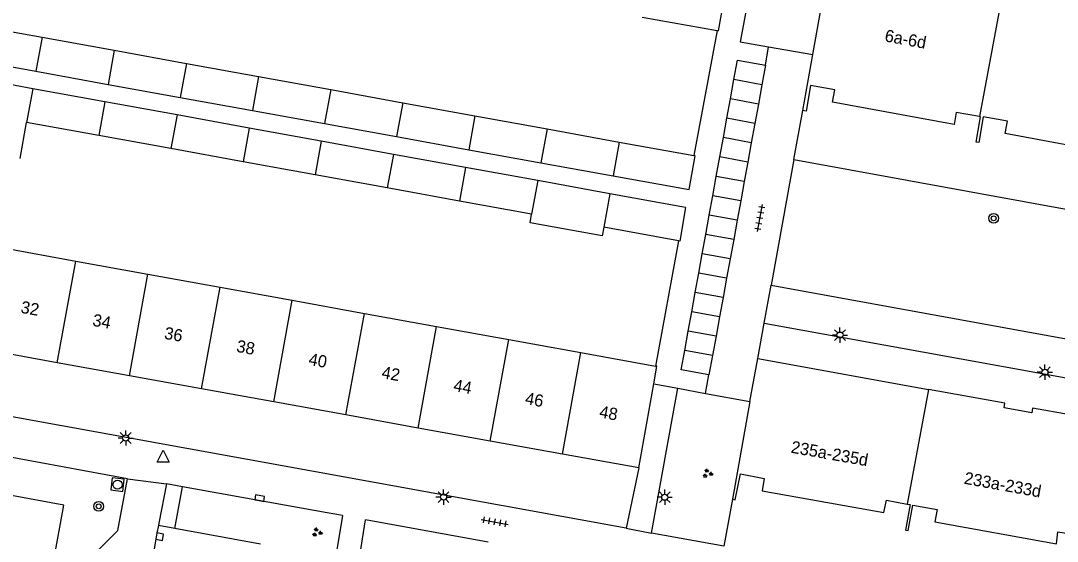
# Model space of a CAD drawing. Extents: x 132999 to 136000, y 398499 to 400501.
# Drawn here: x 133430.9 to 133516, y 400374.7 to 400417.5 of the extents above; entities that cross this region are included whole.
import ezdxf

# ---------------------------------------------------------------- set-up
doc = ezdxf.new("R2010")
doc.units = 0
for name, color, linetype in [('gg-afsc-erfafscheiding', 7, 'Continuous'), ('gg-afsc-muur', 7, 'Continuous'), ('gg-anno-huisnummerreeks BGT', 7, 'Continuous'), ('gg-bbg-bijgebouw', 7, 'Continuous'), ('gg-bbg-gedigitaliseerde bebouwing', 7, 'Continuous'), ('gg-bbg-gedigitaliseerde bijgebouw', 7, 'Continuous'), ('gg-bbg-hoofdgebouw', 7, 'Continuous'), ('gg-bbg-tussenscheiding', 7, 'Continuous'), ('gg-knt-verharding', 7, 'Continuous'), ('gt-grn-groengrens', 7, 'Continuous'), ('gt-grn-vlakafsluiter', 7, 'Continuous'), ('gt-grn-weggrens', 7, 'Continuous'), ('gt-symb-boom', 7, 'Continuous'), ('gt-symb-groenvak', 7, 'Continuous'), ('gt-symb-kolk', 7, 'Continuous'), ('gt-symb-lichtmast', 7, 'Continuous'), ('gt-symb-rioolschacht', 7, 'Continuous'), ('gt-symb-tegel verharding', 7, 'Continuous'), ('gt-symb-waterafsluiter', 7, 'Continuous')]:
    doc.layers.add(name, color=color, linetype=linetype)

# ---------------------------------------------------------------- blocks, each defined once
blk = doc.blocks.new('gt0-LMAST')
at = {"layer": 'gt-symb-lichtmast'}
for p, q in [((-0.182, 0.173), (-0.447, 0.438)), ((-0.005, 0.246), (-0.005, 0.621)), ((0.172, 0.173), (0.437, 0.438)), ((-0.255, -0.004), (-0.63, -0.004)), ((-0.182, -0.181), (-0.447, -0.446)), ((-0.005, -0.254), (-0.005, -0.629)), ((0.437, -0.446), (0.172, -0.181)), ((0.245, -0.004), (0.62, -0.004))]:
    blk.add_line(p, q, dxfattribs=at)
blk.add_circle((-0.005, -0.004), 0.25, dxfattribs=at)
blk = doc.blocks.new('gt0-BOOM')
at = {"layer": 'gt-symb-boom'}
for radius in [0.4, 0.2]:
    blk.add_circle((0, 0), radius, dxfattribs=at)
blk = doc.blocks.new('gt0-TEG1')
at = {"layer": 'gt-symb-tegel verharding'}
for p, q in [((-1.125, 0), (1.125, 0)), ((-0.9, -0.25), (-0.9, 0.25)), ((-0.45, -0.25), (-0.45, 0.25)), ((0, -0.25), (0, 0.25)), ((0.45, -0.25), (0.45, 0.25)), ((0.9, -0.25), (0.9, 0.25))]:
    blk.add_line(p, q, dxfattribs=at)
blk = doc.blocks.new('gt0-GRVAK')
at = {"layer": 'gt-symb-groenvak'}
for p, q in [((-0.11, 0.189), (-0.228, 0.24)), ((-0.182, 0.153), (0.088, 0.153)), ((-0.091, 0.211), (-0.156, 0.322)), ((-0.047, 0.214), (-0.047, 0.393)), ((-0.004, 0.211), (0.061, 0.322)), ((0.015, 0.189), (0.133, 0.24)), ((0.262, -0.052), (0.197, 0.059)), ((0.305, -0.049), (0.305, 0.13)), ((0.349, -0.052), (0.414, 0.059)), ((-0.245, -0.228), (-0.363, -0.177)), ((-0.318, -0.264), (-0.047, -0.264)), ((-0.226, -0.206), (-0.291, -0.095)), ((-0.183, -0.203), (-0.183, -0.024)), ((-0.139, -0.206), (-0.074, -0.095)), ((-0.12, -0.228), (-0.002, -0.177)), ((0.243, -0.074), (0.125, -0.023)), ((0.17, -0.11), (0.441, -0.11)), ((0.368, -0.074), (0.486, -0.023))]:
    blk.add_line(p, q, dxfattribs=at)
blk = doc.blocks.new('gt0-KOLK')
at = {"layer": 'gt-symb-kolk'}
blk.add_lwpolyline([(0, 0), (0.375, 0), (0.375, 0.4), (-0.375, 0.4), (-0.375, 0), (0, 0)], dxfattribs=at)
blk = doc.blocks.new('gt0-RS')
at = {"layer": 'gt-symb-rioolschacht'}
blk.add_lwpolyline([(-0.5, -0.5), (0.5, -0.5), (0.5, 0.5), (-0.5, 0.5)], close=True, dxfattribs=at)
blk.add_circle((0, 0), 0.375, dxfattribs=at)
blk = doc.blocks.new('gt0-WAFSL')
at = {"layer": 'gt-symb-waterafsluiter'}
for p, q in [((-0.5, -0.333), (0, 0.667)), ((0, 0.667), (0.5, -0.333)), ((0.5, -0.333), (-0.5, -0.333))]:
    blk.add_line(p, q, dxfattribs=at)

msp = doc.modelspace()

# ---------------------------------------------------------------- linework, layer by layer
at = {"layer": 'gg-afsc-erfafscheiding'}
for p, q in [((133494.37, 400406.076), (133495.1, 400410.11)), ((133494.37, 400406.076), (133523.04, 400400.846)), ((133441.989, 400374.885), (133441.447, 400371.752))]:
    msp.add_line(p, q, dxfattribs=at)
at = {"layer": 'gg-afsc-muur'}
for p, q in [((133488.061, 400416.668), (133486.161, 400406.408)), ((133484.901, 400399.407), (133483.021, 400389.117)), ((133442.2, 400376.009), (133442.08, 400375.413)), ((133443.558, 400375.761), (133442.2, 400376.009)), ((133442.08, 400375.413), (133441.989, 400374.885)), ((133450.573, 400374.48), (133443.558, 400375.761))]:
    msp.add_line(p, q, dxfattribs=at)
msp.add_lwpolyline([(133441.989, 400374.885), (133442.525, 400374.785), (133442.625, 400375.319), (133442.08, 400375.413)], dxfattribs=at)
at = {"layer": 'gg-bbg-bijgebouw'}
for p, q in [((133426.848, 400417.182), (133432.652, 400416.128)), ((133432.652, 400416.128), (133438.575, 400415.052)), ((133438.575, 400415.052), (133444.498, 400413.976)), ((133426.24, 400414.4), (133432.142, 400413.33)), ((133432.142, 400413.33), (133438.065, 400412.256)), ((133444.498, 400413.976), (133450.421, 400412.9)), ((133492.03, 400413.82), (133491.741, 400412.231)), ((133431.882, 400411.903), (133425.982, 400412.978)), ((133450.421, 400412.9), (133456.344, 400411.824)), ((133489.154, 400411.06), (133489.442, 400412.649)), ((133437.804, 400410.824), (133431.882, 400411.903)), ((133438.065, 400412.256), (133443.989, 400411.182)), ((133456.344, 400411.824), (133462.267, 400410.748)), ((133491.741, 400412.231), (133491.451, 400410.641)), ((133443.727, 400409.746), (133437.804, 400410.824)), ((133443.989, 400411.182), (133449.912, 400410.109)), ((133462.267, 400410.748), (133468.189, 400409.673)), ((133488.866, 400409.47), (133489.154, 400411.06)), ((133449.912, 400410.109), (133455.836, 400409.035)), ((133491.451, 400410.641), (133491.162, 400409.052)), ((133449.649, 400408.667), (133443.727, 400409.746)), ((133455.836, 400409.035), (133461.759, 400407.961)), ((133468.189, 400409.673), (133474.111, 400408.597)), ((133488.578, 400407.88), (133488.866, 400409.47)), ((133491.162, 400409.052), (133490.873, 400407.463)), ((133455.572, 400407.588), (133449.649, 400408.667)), ((133474.111, 400408.597), (133480.034, 400407.521)), ((133461.495, 400406.509), (133455.572, 400407.588)), ((133461.759, 400407.961), (133467.683, 400406.887)), ((133480.034, 400407.521), (133486.161, 400406.408)), ((133488.29, 400406.291), (133488.578, 400407.88)), ((133490.873, 400407.463), (133490.583, 400405.873)), ((133467.418, 400405.43), (133461.495, 400406.509)), ((133467.683, 400406.887), (133473.605, 400405.813)), ((133473.605, 400405.813), (133479.529, 400404.74)), ((133488.001, 400404.701), (133488.29, 400406.291)), ((133490.583, 400405.873), (133490.294, 400404.284)), ((133473.339, 400404.352), (133467.418, 400405.43)), ((133479.261, 400403.273), (133473.339, 400404.352)), ((133479.529, 400404.74), (133485.76, 400403.61)), ((133487.713, 400403.111), (133488.001, 400404.701)), ((133490.294, 400404.284), (133490.004, 400402.694)), ((133485.48, 400402.14), (133479.261, 400403.273)), ((133487.425, 400401.522), (133487.713, 400403.111)), ((133490.004, 400402.694), (133489.715, 400401.105)), ((133487.137, 400399.932), (133487.425, 400401.522)), ((133489.715, 400401.105), (133489.426, 400399.516)), ((133486.849, 400398.343), (133487.137, 400399.932)), ((133489.426, 400399.516), (133489.136, 400397.926)), ((133486.561, 400396.753), (133486.849, 400398.343)), ((133489.136, 400397.926), (133488.847, 400396.337)), ((133486.273, 400395.163), (133486.561, 400396.753)), ((133488.847, 400396.337), (133488.558, 400394.748)), ((133485.985, 400393.574), (133486.273, 400395.163)), ((133488.558, 400394.748), (133488.268, 400393.158)), ((133485.697, 400391.984), (133485.985, 400393.574)), ((133488.268, 400393.158), (133487.979, 400391.569)), ((133485.409, 400390.395), (133485.697, 400391.984)), ((133487.979, 400391.569), (133487.689, 400389.979)), ((133487.689, 400389.979), (133487.4, 400388.39))]:
    msp.add_line(p, q, dxfattribs=at)
for points in [[(133489.442, 400412.649), (133489.73, 400414.24), (133492.03, 400413.82)], [(133485.76, 400403.61), (133486.26, 400406.39), (133486.161, 400406.408)], [(133485.48, 400402.14), (133485, 400399.39), (133484.901, 400399.407)], [(133487.4, 400388.39), (133485.12, 400388.8), (133485.409, 400390.395)]]:
    msp.add_lwpolyline(points, dxfattribs=at)
at = {"layer": 'gg-bbg-gedigitaliseerde bebouwing'}
for p, q in [((133481.9, 400417.787), (133488.061, 400416.668)), ((133429.493, 400398.816), (133435.418, 400397.742)), ((133435.418, 400397.742), (133441.342, 400396.669)), ((133441.342, 400396.669), (133447.267, 400395.595)), ((133447.267, 400395.595), (133453.192, 400394.522)), ((133453.192, 400394.522), (133459.117, 400393.448)), ((133459.117, 400393.448), (133465.042, 400392.375)), ((133465.042, 400392.375), (133470.966, 400391.301)), ((133470.966, 400391.301), (133476.891, 400390.228)), ((133476.891, 400390.228), (133483.021, 400389.117))]:
    msp.add_line(p, q, dxfattribs=at)
at = {"layer": 'gg-bbg-gedigitaliseerde bijgebouw'}
for p, q in [((133430.844, 400406.178), (133431.375, 400409.131)), ((133437.299, 400408.055), (133431.375, 400409.131)), ((133443.222, 400406.979), (133437.299, 400408.055)), ((133449.146, 400405.902), (133443.222, 400406.979)), ((133455.069, 400404.826), (133449.146, 400405.902)), ((133460.993, 400403.75), (133455.069, 400404.826)), ((133466.916, 400402.674), (133460.993, 400403.75)), ((133472.839, 400401.598), (133466.916, 400402.674)), ((133484.901, 400399.407), (133478.762, 400400.522))]:
    msp.add_line(p, q, dxfattribs=at)
msp.add_lwpolyline([(133478.762, 400400.522), (133478.632, 400399.808), (133472.709, 400400.883), (133472.839, 400401.598)], dxfattribs=at)
at = {"layer": 'gg-bbg-hoofdgebouw'}
for p, q in [((133489.65, 400424.99), (133488.16, 400416.65)), ((133488.061, 400416.668), (133488.16, 400416.65)), ((133495.1, 400410.11), (133495.925, 400414.715)), ((133433.897, 400389.391), (133427.972, 400390.463)), ((133490.766, 400386.207), (133491.4, 400389.73)), ((133491.4, 400389.73), (133505.411, 400387.193)), ((133439.822, 400388.318), (133433.897, 400389.391)), ((133445.747, 400387.246), (133439.822, 400388.318)), ((133451.672, 400386.173), (133445.747, 400387.246)), ((133481.63, 400380.75), (133482.86, 400387.645)), ((133457.597, 400385.101), (133451.672, 400386.173)), ((133490.766, 400386.207), (133489.32, 400378.18)), ((133463.522, 400384.028), (133457.597, 400385.101)), ((133469.447, 400382.955), (133463.522, 400384.028)), ((133475.372, 400381.883), (133469.447, 400382.955)), ((133481.63, 400380.75), (133475.372, 400381.883))]:
    msp.add_line(p, q, dxfattribs=at)
for points in [[(133495.925, 400414.715), (133497.16, 400421.61), (133497.206, 400421.602)], [(133509.617, 400409.612), (133507.7, 400409.94), (133507.53, 400408.97), (133497.54, 400410.79), (133497.72, 400411.81), (133495.73, 400412.17), (133495.37, 400410.06), (133495.1, 400410.11)], [(133523.77, 400404.88), (133523.49, 400404.93), (133523.88, 400407.03), (133521.91, 400407.4), (133521.71, 400406.36), (133511.71, 400408.21), (133511.9, 400409.22), (133509.9, 400409.59), (133509.55, 400407.47), (133509.34, 400407.5), (133509.69, 400409.6), (133509.617, 400409.612)], [(133482.86, 400387.645), (133483.12, 400389.1), (133483.021, 400389.117)], [(133520.15, 400384.56), (133513.96, 400385.67), (133513.89, 400385.28), (133511.62, 400385.68), (133511.69, 400386.06), (133505.411, 400387.193)], [(133489.32, 400378.18), (133489.56, 400378.14), (133489.98, 400380.26), (133491.94, 400379.88), (133491.76, 400378.87), (133501.75, 400377.08), (133501.96, 400378.09), (133503.672, 400377.783)], [(133503.672, 400377.783), (133503.91, 400377.74), (133503.54, 400375.65), (133503.75, 400375.62), (133504.13, 400377.7), (133506.12, 400377.34), (133505.93, 400376.33), (133515.93, 400374.51), (133516.05, 400375.51), (133518.11, 400375.17), (133517.73, 400373.09), (133517.99, 400373.04)]]:
    msp.add_lwpolyline(points, dxfattribs=at)
at = {"layer": 'gg-bbg-tussenscheiding'}
for p, q in [((133511.355, 400419.014), (133509.617, 400409.612)), ((133432.652, 400416.128), (133432.142, 400413.33)), ((133438.575, 400415.052), (133438.065, 400412.256)), ((133444.498, 400413.976), (133443.989, 400411.182)), ((133450.421, 400412.9), (133449.912, 400410.109)), ((133491.741, 400412.231), (133489.442, 400412.649)), ((133431.882, 400411.903), (133431.375, 400409.131)), ((133456.344, 400411.824), (133455.836, 400409.035)), ((133437.804, 400410.824), (133437.299, 400408.055)), ((133462.267, 400410.748), (133461.759, 400407.961)), ((133491.451, 400410.641), (133489.154, 400411.06)), ((133443.727, 400409.746), (133443.222, 400406.979)), ((133468.189, 400409.673), (133467.683, 400406.887)), ((133491.162, 400409.052), (133488.866, 400409.47)), ((133449.649, 400408.667), (133449.146, 400405.902)), ((133474.111, 400408.597), (133473.605, 400405.813)), ((133455.572, 400407.588), (133455.069, 400404.826)), ((133480.034, 400407.521), (133479.529, 400404.74)), ((133490.873, 400407.463), (133488.578, 400407.88)), ((133461.495, 400406.509), (133460.993, 400403.75)), ((133490.583, 400405.873), (133488.29, 400406.291)), ((133467.418, 400405.43), (133466.916, 400402.674)), ((133473.339, 400404.352), (133472.839, 400401.598)), ((133490.294, 400404.284), (133488.001, 400404.701)), ((133479.261, 400403.273), (133478.762, 400400.522)), ((133490.004, 400402.694), (133487.713, 400403.111)), ((133489.715, 400401.105), (133487.425, 400401.522)), ((133489.426, 400399.516), (133487.137, 400399.932)), ((133489.136, 400397.926), (133486.849, 400398.343)), ((133433.897, 400389.391), (133435.418, 400397.742)), ((133439.822, 400388.318), (133441.342, 400396.669)), ((133488.847, 400396.337), (133486.561, 400396.753)), ((133445.747, 400387.246), (133447.267, 400395.595)), ((133488.558, 400394.748), (133486.273, 400395.163)), ((133451.672, 400386.173), (133453.192, 400394.522)), ((133457.597, 400385.101), (133459.117, 400393.448)), ((133488.268, 400393.158), (133485.985, 400393.574)), ((133463.522, 400384.028), (133465.042, 400392.375)), ((133469.447, 400382.955), (133470.966, 400391.301)), ((133487.979, 400391.569), (133485.697, 400391.984)), ((133487.689, 400389.979), (133485.409, 400390.395)), ((133475.372, 400381.883), (133476.891, 400390.228)), ((133505.411, 400387.193), (133503.672, 400377.783))]:
    msp.add_line(p, q, dxfattribs=at)
at = {"layer": 'gg-knt-verharding'}
for p, q in [((133492.297, 400415.35), (133495.925, 400414.715)), ((133494.37, 400406.076), (133492.5, 400395.75)), ((133492.5, 400395.75), (133525.53, 400389.74)), ((133491.4, 400389.73), (133491.93, 400392.64)), ((133491.93, 400392.64), (133520.627, 400387.439)), ((133482.67, 400375.4), (133484.85, 400387.29)), ((133484.85, 400387.29), (133487.122, 400386.874)), ((133480.61, 400375.8), (133421.14, 400386.59)), ((133487.122, 400386.874), (133490.766, 400386.207)), ((133439.659, 400379.854), (133415.83, 400384.261)), ((133481.63, 400380.75), (133480.61, 400375.8)), ((133442.87, 400379.44), (133442.239, 400376.222)), ((133444.18, 400379.203), (133442.87, 400379.44)), ((133456.058, 400377.055), (133444.18, 400379.203)), ((133457.307, 400376.829), (133456.058, 400377.055)), ((133457.307, 400376.829), (133456.726, 400373.36)), ((133442.239, 400376.222), (133442.2, 400376.009)), ((133458.651, 400373.014), (133459.204, 400376.486)), ((133469.282, 400374.664), (133459.204, 400376.486)), ((133488.629, 400374.331), (133482.67, 400375.4))]:
    msp.add_line(p, q, dxfattribs=at)
for points in [[(133491.81, 400425.69), (133489.95, 400415.76), (133492.297, 400415.35)], [(133433.593, 400373.028), (133434.429, 400377.678), (133417.071, 400380.892), (133416.446, 400377.51)], [(133434.612, 400371.602), (133434.824, 400371.56), (133438.881, 400375.612), (133439.659, 400379.854)]]:
    msp.add_lwpolyline(points, dxfattribs=at)
at = {"layer": 'gt-grn-groengrens'}
msp.add_line((133443.558, 400375.761), (133444.18, 400379.203), dxfattribs=at)
at = {"layer": 'gt-grn-vlakafsluiter'}
msp.add_line((133489.32, 400378.18), (133488.629, 400374.331), dxfattribs=at)
at = {"layer": 'gt-grn-weggrens'}
for p, q in [((133492.03, 400413.82), (133492.297, 400415.35)), ((133491.93, 400392.64), (133492.5, 400395.75)), ((133487.122, 400386.874), (133487.4, 400388.39)), ((133482.86, 400387.645), (133484.85, 400387.29)), ((133439.659, 400379.854), (133442.87, 400379.44)), ((133480.61, 400375.8), (133482.67, 400375.4))]:
    msp.add_line(p, q, dxfattribs=at)

# ---------------------------------------------------------------- block references
at = {"layer": 'gt-symb-boom'}
for p in [(133510.768, 400401.253), (133437.301, 400377.594)]:
    msp.add_blockref('gt0-BOOM', p, dxfattribs=at)
at = {"layer": 'gt-symb-groenvak'}
for p in [(133487.28, 400380.295), (133455.212, 400375.453)]:
    msp.add_blockref('gt0-GRVAK', p, dxfattribs=at)
at = {"layer": 'gt-symb-kolk', "rotation": -10.30997039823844}
msp.add_blockref('gt0-KOLK', (133450.478, 400378.066), dxfattribs=at)
at = {"layer": 'gt-symb-lichtmast'}
for p in [(133498.156, 400391.664), (133514.982, 400388.615), (133439.519, 400383.211), (133465.616, 400378.36), (133483.77, 400378.349)]:
    msp.add_blockref('gt0-LMAST', p, dxfattribs=at)
at = {"layer": 'gt-symb-rioolschacht', "rotation": -6.776782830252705}
msp.add_blockref('gt0-RS', (133438.846, 400379.379), dxfattribs=at)
at = {"layer": 'gt-symb-tegel verharding'}
for p, rotation in [((133491.579, 400401.271), 79.69002960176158), ((133469.817, 400376.315), -10.253598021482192)]:
    msp.add_blockref('gt0-TEG1', p, dxfattribs=dict(at, rotation=rotation))
at = {"layer": 'gt-symb-waterafsluiter'}
msp.add_blockref('gt0-WAFSL', (133442.587, 400381.544), dxfattribs=at)

# ---------------------------------------------------------------- texts
at = {"layer": 'gg-anno-huisnummerreeks BGT'}
for s, rotation, p in [('6a-6d', 349.5, (133501.771, 400415.798)), ('32', 349.7, (133430.844, 400393.501)), ('34', 349.7, (133436.738, 400392.434)), ('36', 349.7, (133442.626, 400391.368)), ('38', 349.7, (133448.552, 400390.296)), ('40', 349.7, (133454.476, 400389.223)), ('42', 349.7, (133460.469, 400388.138)), ('44', 349.7, (133466.363, 400387.071)), ('46', 349.7, (133472.251, 400386.005)), ('48', 349.7, (133478.343, 400384.903)), ('235a-235d', 349.9, (133494.071, 400382.008)), ('233a-233d', 349.7, (133508.282, 400379.458))]:
    msp.add_text(s, height=1, rotation=rotation, dxfattribs=at).set_placement(p)

doc.saveas('drawing.dxf')
